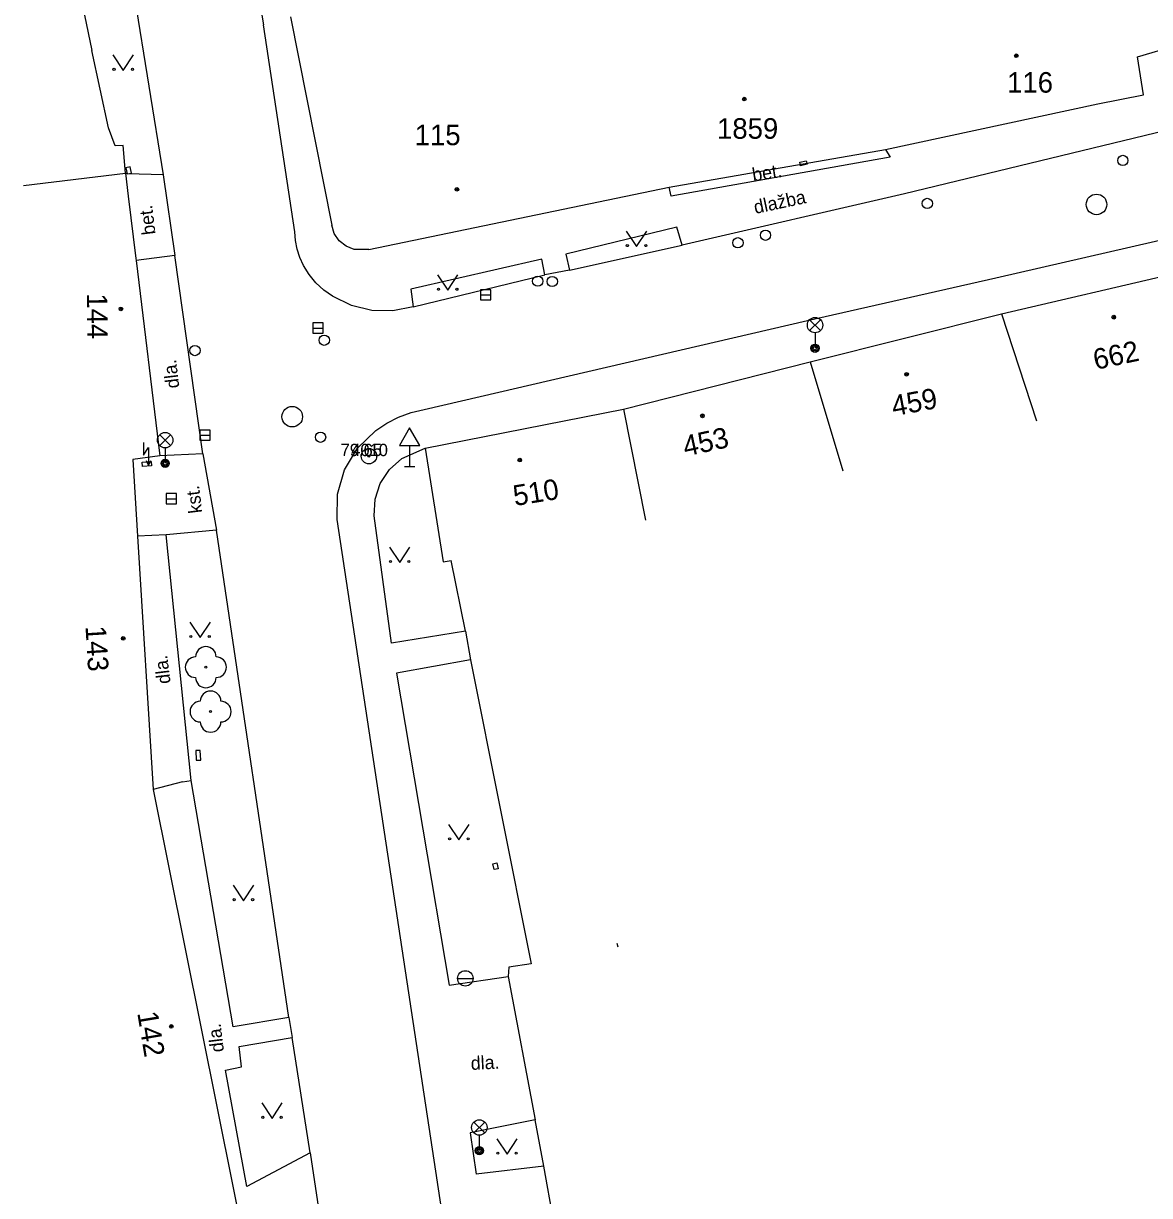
# Model space of a CAD drawing. Extents: x -539515 to -538098, y -1182060 to -1180157.
# Drawn here: x -538916.8 to -538862, y -1180452.2 to -1180395.2 of the extents above; entities that cross this region are included whole.
import ezdxf

# ---------------------------------------------------------------- set-up
doc = ezdxf.new("R2010")
doc.units = 0
for name, color, linetype in [('Vrstva 10', 7, 'Continuous'), ('Vrstva 11', 7, 'Continuous'), ('Vrstva 21', 7, 'Continuous'), ('Vrstva 22', 7, 'Continuous'), ('Vrstva 23', 7, 'Continuous'), ('Vrstva 24', 7, 'Continuous'), ('Vrstva 27', 7, 'Continuous'), ('Vrstva 28', 7, 'Continuous'), ('Vrstva 33', 7, 'Continuous'), ('Vrstva 34', 7, 'Continuous'), ('Vrstva 35', 7, 'Continuous'), ('Vrstva 36', 7, 'Continuous'), ('Vrstva 39', 7, 'Continuous'), ('Vrstva 40', 7, 'Continuous'), ('Vrstva 47', 7, 'Continuous'), ('Vrstva 5', 7, 'Continuous'), ('Vrstva 7', 7, 'Continuous'), ('Vrstva 8', 7, 'Continuous')]:
    doc.layers.add(name, color=color, linetype=linetype)

msp = doc.modelspace()

# ---------------------------------------------------------------- linework, layer by layer
at = {"layer": 'Vrstva 10'}
for p, q in [((-538906.78, -1180385.367), (-538905.13, -1180395.289)), ((-538912.47, -1180387.44), (-538910, -1180402.59)), ((-538903.61, -1180405.352), (-538905.13, -1180395.289)), ((-538852.39, -1180398.289), (-538873.95, -1180403.508)), ((-538910, -1180402.59), (-538909.44, -1180406.51)), ((-538873.95, -1180403.508), (-538884.77, -1180406.008)), ((-538903.572, -1180405.777), (-538903.61, -1180405.352)), ((-538869.5, -1180407.602), (-538859.54, -1180405.297)), ((-538903.487, -1180406.196), (-538903.572, -1180405.777)), ((-538890.24, -1180407.227), (-538884.77, -1180406.008)), ((-538908.07, -1180416.16), (-538909.44, -1180406.51)), ((-538903.355, -1180406.603), (-538903.487, -1180406.196)), ((-538903.179, -1180406.992), (-538903.355, -1180406.603)), ((-538902.905, -1180407.434), (-538903.179, -1180406.992)), ((-538890.24, -1180407.227), (-538891.44, -1180407.453)), ((-538902.575, -1180407.836), (-538902.905, -1180407.434)), ((-538897.84, -1180409), (-538891.44, -1180407.453)), ((-538878.67, -1180409.672), (-538869.5, -1180407.602)), ((-538902.194, -1180408.191), (-538902.575, -1180407.836)), ((-538901.77, -1180408.492), (-538902.194, -1180408.191)), ((-538900.854, -1180408.943), (-538901.77, -1180408.492)), ((-538899.861, -1180409.184), (-538900.854, -1180408.943)), ((-538898.84, -1180409.204), (-538899.861, -1180409.184)), ((-538897.84, -1180409), (-538898.84, -1180409.204)), ((-538897.32, -1180414), (-538878.67, -1180409.672)), ((-538897.952, -1180414.145), (-538897.32, -1180414)), ((-538899.136, -1180414.664), (-538898.56, -1180414.367)), ((-538898.56, -1180414.367), (-538897.952, -1180414.145)), ((-538900.557, -1180415.884), (-538899.67, -1180415.031)), ((-538899.67, -1180415.031), (-538899.136, -1180414.664)), ((-538908.07, -1180416.16), (-538907.42, -1180419.87)), ((-538901.191, -1180416.938), (-538900.557, -1180415.884)), ((-538901.53, -1180418.121), (-538901.191, -1180416.938)), ((-538901.55, -1180419.352), (-538901.53, -1180418.121)), ((-538894.108, -1180468.448), (-538901.55, -1180419.352)), ((-538903.9, -1180443.58), (-538907.42, -1180419.87)), ((-538903.9, -1180443.58), (-538903.74, -1180444.55)), ((-538902.85, -1180450.17), (-538903.74, -1180444.55)), ((-538902.85, -1180450.17), (-538902.13, -1180454.97))]:
    msp.add_line(p, q, dxfattribs=at)
at = {"layer": 'Vrstva 11'}
for p, q in [((-538874.88, -1180401.344), (-538874.65, -1180401.72)), ((-538874.65, -1180401.72), (-538885.3, -1180403.63)), ((-538885.3, -1180403.63), (-538885.4, -1180403.188)), ((-538885.03, -1180405.133), (-538890.42, -1180406.438)), ((-538884.77, -1180406.008), (-538885.03, -1180405.133)), ((-538909.44, -1180406.51), (-538911.32, -1180406.76)), ((-538890.42, -1180406.438), (-538890.24, -1180407.227)), ((-538891.59, -1180406.688), (-538897.96, -1180408.148)), ((-538891.44, -1180407.453), (-538891.59, -1180406.688)), ((-538897.96, -1180408.148), (-538897.84, -1180409)), ((-538908.07, -1180416.16), (-538910.17, -1180416.258)), ((-538898.4, -1180416.383), (-538897.27, -1180415.891)), ((-538899.448, -1180417.597), (-538899.004, -1180416.921)), ((-538899.004, -1180416.921), (-538898.4, -1180416.383)), ((-538899.703, -1180418.364), (-538899.448, -1180417.597)), ((-538899.75, -1180419.172), (-538899.703, -1180418.364)), ((-538898.9, -1180425.367), (-538899.75, -1180419.172)), ((-538909.86, -1180420.1), (-538911.26, -1180420.17)), ((-538907.42, -1180419.87), (-538909.86, -1180420.1)), ((-538908.65, -1180432.05), (-538909.86, -1180420.1)), ((-538895.3, -1180424.789), (-538898.9, -1180425.367)), ((-538895.06, -1180426.18), (-538898.66, -1180426.828)), ((-538898.66, -1180426.828), (-538896.1, -1180442.01)), ((-538909.06, -1180432.11), (-538910.5, -1180432.492)), ((-538909.06, -1180432.11), (-538908.65, -1180432.05)), ((-538906.61, -1180444.04), (-538908.65, -1180432.05)), ((-538896.1, -1180442.01), (-538893.22, -1180441.59)), ((-538903.9, -1180443.58), (-538906.61, -1180444.04)), ((-538905.94, -1180451.81), (-538906.97, -1180446.15)), ((-538902.85, -1180450.17), (-538905.94, -1180451.81)), ((-538891.49, -1180450.82), (-538894.79, -1180451.2))]:
    msp.add_line(p, q, dxfattribs=at)
for points in [[(-538910, -1180402.59), (-538911.759, -1180402.542), (-538911.84, -1180402.508)], [(-538906.97, -1180446.15), (-538906.19, -1180445.99), (-538906.31, -1180445), (-538903.74, -1180444.55)], [(-538891.91, -1180448.57), (-538895.08, -1180449.19), (-538894.79, -1180451.2)]]:
    msp.add_lwpolyline(points, dxfattribs=at)
at = {"layer": 'Vrstva 21'}
for radius in [0.375, 0.05]:
    msp.add_circle((-538900, -1180416.27), radius, dxfattribs=at)
at = {"layer": 'Vrstva 22'}
for centre in [(-538907.93, -1180426.54), (-538907.7, -1180428.7)]:
    msp.add_circle(centre, 0.05, dxfattribs=at)
for centre, start, end in [((-538908.43, -1180426.54), 90, 270), ((-538907.93, -1180426.04), 0, 180), ((-538907.43, -1180426.54), 270, 90), ((-538907.93, -1180427.04), 180, 0), ((-538907.7, -1180428.2), 0, 180), ((-538908.2, -1180428.7), 90, 270), ((-538907.2, -1180428.7), 270, 90), ((-538907.7, -1180429.2), 180, 0)]:
    msp.add_arc(centre, 0.5, start, end, dxfattribs=at)
at = {"layer": 'Vrstva 24'}
for p, q in [((-538910.97, -1180415.604), (-538910.97, -1180416.231)), ((-538910.97, -1180416.231), (-538910.72, -1180415.855)), ((-538910.72, -1180415.855), (-538910.72, -1180416.73)), ((-538910.829, -1180416.485), (-538910.72, -1180416.73)), ((-538910.72, -1180416.73), (-538910.609, -1180416.485))]:
    msp.add_line(p, q, dxfattribs=at)
for points in [[(-538879.044, -1180401.975), (-538878.724, -1180401.895), (-538878.68, -1180402.07), (-538879, -1180402.15), (-538879.044, -1180401.975)], [(-538911.61, -1180402.2), (-538911.819, -1180402.242), (-538911.759, -1180402.542), (-538911.55, -1180402.5), (-538911.61, -1180402.2)], [(-538911.01, -1180416.77), (-538911.024, -1180416.562), (-538910.595, -1180416.532), (-538910.58, -1180416.74), (-538911.01, -1180416.77)], [(-538908.42, -1180430.6), (-538908.4, -1180431.069), (-538908.18, -1180431.06), (-538908.2, -1180430.59), (-538908.42, -1180430.6)], [(-538893.97, -1180436.11), (-538893.78, -1180436.062), (-538893.71, -1180436.342), (-538893.9, -1180436.39), (-538893.97, -1180436.11)]]:
    msp.add_lwpolyline(points, dxfattribs=at)
at = {"layer": 'Vrstva 27'}
for p, q in [((-538894.57, -1180408.422), (-538894.07, -1180408.422)), ((-538902.72, -1180410.04), (-538902.22, -1180410.04)), ((-538908.22, -1180415.25), (-538907.72, -1180415.25)), ((-538909.86, -1180418.34), (-538909.36, -1180418.34))]:
    msp.add_line(p, q, dxfattribs=at)
for points in [[(-538894.57, -1180408.672), (-538894.07, -1180408.672), (-538894.07, -1180408.172), (-538894.57, -1180408.172)], [(-538902.72, -1180410.29), (-538902.22, -1180410.29), (-538902.22, -1180409.79), (-538902.72, -1180409.79)], [(-538908.22, -1180415.5), (-538907.72, -1180415.5), (-538907.72, -1180415), (-538908.22, -1180415)], [(-538909.86, -1180418.59), (-538909.36, -1180418.59), (-538909.36, -1180418.09), (-538909.86, -1180418.09)]]:
    msp.add_lwpolyline(points, close=True, dxfattribs=at)
for centre in [(-538864.61, -1180404.023), (-538903.73, -1180414.352)]:
    msp.add_circle(centre, 0.5, dxfattribs=at)
at = {"layer": 'Vrstva 28'}
for centre in [(-538863.33, -1180401.883), (-538872.84, -1180403.977), (-538880.71, -1180405.523), (-538882.05, -1180405.891), (-538891.79, -1180407.758), (-538891.08, -1180407.773), (-538902.17, -1180410.633), (-538908.46, -1180411.133), (-538902.35, -1180415.352)]:
    msp.add_circle(centre, 0.25, dxfattribs=at)
at = {"layer": 'Vrstva 33'}
for p, q in [((-538878.564, -1180410.161), (-538878.036, -1180409.631)), ((-538878.564, -1180409.631), (-538878.036, -1180410.161)), ((-538878.3, -1180410.27), (-538878.3, -1180411.02)), ((-538910.174, -1180415.761), (-538909.646, -1180415.231)), ((-538910.174, -1180415.231), (-538909.646, -1180415.761)), ((-538909.91, -1180415.87), (-538909.91, -1180416.62)), ((-538894.894, -1180449.201), (-538894.366, -1180448.671)), ((-538894.894, -1180448.671), (-538894.366, -1180449.201)), ((-538894.63, -1180449.31), (-538894.63, -1180450.06))]:
    msp.add_line(p, q, dxfattribs=at)
for centre, radius in [((-538878.3, -1180409.896), 0.375), ((-538878.3, -1180411.021), 0.2), ((-538878.3, -1180411.021), 0.145), ((-538878.3, -1180411.021), 0.0876), ((-538909.91, -1180415.496), 0.375), ((-538909.91, -1180416.621), 0.2), ((-538909.91, -1180416.621), 0.145), ((-538909.91, -1180416.621), 0.0876), ((-538894.63, -1180448.936), 0.375), ((-538894.63, -1180450.061), 0.2), ((-538894.63, -1180450.061), 0.145), ((-538894.63, -1180450.061), 0.0876)]:
    msp.add_circle(centre, radius, dxfattribs=at)
at = {"layer": 'Vrstva 34'}
for p, q in [((-538898.019, -1180415.752), (-538898.019, -1180416.77)), ((-538898.269, -1180416.77), (-538897.769, -1180416.77))]:
    msp.add_line(p, q, dxfattribs=at)
msp.add_lwpolyline([(-538898.519, -1180415.752), (-538897.519, -1180415.752), (-538898.019, -1180414.886)], close=True, dxfattribs=at)
at = {"layer": 'Vrstva 35'}
msp.add_line((-538895.685, -1180441.68), (-538894.935, -1180441.68), dxfattribs=at)
msp.add_circle((-538895.31, -1180441.68), 0.375, dxfattribs=at)
at = {"layer": 'Vrstva 36'}
for points in [[(-538912.448, -1180396.75), (-538911.948, -1180397.5), (-538911.448, -1180396.75)], [(-538887.481, -1180405.328), (-538886.981, -1180406.078), (-538886.481, -1180405.328)], [(-538896.667, -1180407.453), (-538896.167, -1180408.203), (-538895.667, -1180407.453)], [(-538899.003, -1180420.695), (-538898.503, -1180421.445), (-538898.003, -1180420.695)], [(-538908.713, -1180424.351), (-538908.213, -1180425.101), (-538907.713, -1180424.351)], [(-538896.123, -1180434.188), (-538895.623, -1180434.938), (-538895.123, -1180434.188)], [(-538906.603, -1180437.151), (-538906.103, -1180437.901), (-538905.603, -1180437.151)], [(-538905.213, -1180447.741), (-538904.713, -1180448.491), (-538904.213, -1180447.741)], [(-538893.783, -1180449.481), (-538893.283, -1180450.231), (-538892.783, -1180449.481)]]:
    msp.add_lwpolyline(points, dxfattribs=at)
for centre in [(-538912.398, -1180397.45), (-538911.499, -1180397.45), (-538887.431, -1180406.028), (-538886.532, -1180406.028), (-538896.617, -1180408.153), (-538895.718, -1180408.153), (-538898.953, -1180421.395), (-538898.054, -1180421.395), (-538908.663, -1180425.051), (-538907.764, -1180425.051), (-538896.073, -1180434.888), (-538895.174, -1180434.888), (-538906.553, -1180437.851), (-538905.654, -1180437.851), (-538905.163, -1180448.441), (-538904.264, -1180448.441), (-538893.733, -1180450.181), (-538892.834, -1180450.181)]:
    msp.add_circle(centre, 0.05, dxfattribs=at)
at = {"layer": 'Vrstva 39'}
for centre, radius in [((-538868.51, -1180396.79), 0.09), ((-538868.51, -1180396.79), 0.0398), ((-538881.74, -1180398.9), 0.09), ((-538881.74, -1180398.9), 0.0398), ((-538895.72, -1180403.29), 0.09), ((-538895.72, -1180403.29), 0.0398), ((-538912.06, -1180409.11), 0.09), ((-538912.06, -1180409.11), 0.0398), ((-538863.77, -1180409.51), 0.09), ((-538863.77, -1180409.51), 0.0398), ((-538873.85, -1180412.29), 0.09), ((-538873.85, -1180412.29), 0.0398), ((-538883.78, -1180414.31), 0.09), ((-538883.78, -1180414.31), 0.0398), ((-538892.66, -1180416.46), 0.09), ((-538892.66, -1180416.46), 0.0398), ((-538911.95, -1180425.14), 0.09), ((-538911.95, -1180425.14), 0.0398), ((-538909.61, -1180444.02), 0.09), ((-538909.61, -1180444.02), 0.0398)]:
    msp.add_circle(centre, radius, dxfattribs=at)
at = {"layer": 'Vrstva 5'}
for p, q in [((-538903.82, -1180394.891), (-538901.81, -1180405.031)), ((-538862.62, -1180396.84), (-538858.99, -1180395.76)), ((-538862.32, -1180398.7), (-538862.62, -1180396.84)), ((-538874.88, -1180401.344), (-538864.54, -1180399.13)), ((-538864.54, -1180399.13), (-538862.32, -1180398.7)), ((-538885.4, -1180403.188), (-538874.88, -1180401.344)), ((-538916.803, -1180403.111), (-538911.84, -1180402.508)), ((-538911.84, -1180402.508), (-538911.705, -1180403.619)), ((-538900.01, -1180406.211), (-538885.4, -1180403.188)), ((-538911.705, -1180403.619), (-538911.336, -1180406.654)), ((-538901.684, -1180405.439), (-538901.81, -1180405.031)), ((-538901.443, -1180405.792), (-538901.684, -1180405.439)), ((-538901.108, -1180406.057), (-538901.443, -1180405.792)), ((-538900.71, -1180406.211), (-538901.108, -1180406.057)), ((-538900.01, -1180406.211), (-538900.71, -1180406.211)), ((-538869.23, -1180409.344), (-538859.34, -1180407.031)), ((-538878.54, -1180411.688), (-538869.23, -1180409.344)), ((-538869.23, -1180409.344), (-538867.53, -1180414.56)), ((-538887.61, -1180413.992), (-538878.54, -1180411.688)), ((-538878.54, -1180411.688), (-538876.95, -1180416.99)), ((-538897.27, -1180415.891), (-538887.61, -1180413.992)), ((-538887.61, -1180413.992), (-538886.54, -1180419.379)), ((-538910.17, -1180416.258), (-538911.49, -1180416.438)), ((-538897.27, -1180415.891), (-538896.39, -1180421.406)), ((-538896.39, -1180421.406), (-538895.995, -1180421.344)), ((-538895.3, -1180424.789), (-538895.995, -1180421.344)), ((-538895.3, -1180424.789), (-538895.06, -1180426.18)), ((-538895.06, -1180426.18), (-538892.1, -1180440.97)), ((-538887.88, -1180440.16), (-538887.92, -1180439.98)), ((-538892.1, -1180440.97), (-538893.2, -1180441.14)), ((-538891.49, -1180450.82), (-538891.91, -1180448.57)), ((-538891.02, -1180453.45), (-538891.49, -1180450.82))]:
    msp.add_line(p, q, dxfattribs=at)
for points in [[(-538911.336, -1180406.654), (-538911.32, -1180406.76), (-538910.17, -1180416.258)], [(-538911.49, -1180416.438), (-538911.26, -1180420.17), (-538910.5, -1180432.492)], [(-538910.5, -1180432.492), (-538905.82, -1180455.74), (-538905.74, -1180456.133)], [(-538893.2, -1180441.14), (-538893.22, -1180441.59), (-538891.91, -1180448.57)]]:
    msp.add_lwpolyline(points, dxfattribs=at)
at = {"layer": 'Vrstva 7'}
msp.add_line((-538915.03, -1180389.15), (-538913.47, -1180396.53), dxfattribs=at)
msp.add_lwpolyline([(-538911.84, -1180402.508), (-538911.96, -1180401.15), (-538912.35, -1180401.17)], dxfattribs=at)
at = {"layer": 'Vrstva 8'}
msp.add_lwpolyline([(-538912.35, -1180401.17), (-538912.66, -1180400.29), (-538913.47, -1180396.53)], dxfattribs=at)

# ---------------------------------------------------------------- texts
at = {"layer": 'Vrstva 22'}
msp.add_text('79.65', height=0.6, dxfattribs=at).set_placement((-538901.376, -1180416.27))
at = {"layer": 'Vrstva 23'}
msp.add_text('4010', height=0.6, dxfattribs=at).set_placement((-538900.86, -1180416.27))
at = {"layer": 'Vrstva 40'}
for s, rotation, p in [('bet.', 8.988, (-538881.305, -1180402.911)), ('dlažba', 12.0465, (-538881.205, -1180404.488)), ('bet.', 96.9727, (-538910.374, -1180405.465)), ('dla.', 96.9727, (-538909.214, -1180412.935)), ('kst.', 96.9727, (-538908.104, -1180419.015)), ('dla.', 96.9727, (-538909.644, -1180427.315)), ('dla.', 96.9727, (-538907.044, -1180445.235)), ('dla.', 2.7878, (-538895.033, -1180446.135))]:
    msp.add_text(s, height=0.65, rotation=rotation, dxfattribs=at).set_placement(p)
at = {"layer": 'Vrstva 47'}
for s, p in [('116', (-538868.956, -1180398.586)), ('1859', (-538883.066, -1180400.828)), ('115', (-538897.772, -1180401.141))]:
    msp.add_text(s, height=1, dxfattribs=at).set_placement(p)
for s, rotation, p in [('144', 270.5984, (-538913.721, -1180408.352)), ('662', 12.0452, (-538864.654, -1180412.078)), ('459', 10.6676, (-538874.479, -1180414.334)), ('453', 12.26, (-538884.609, -1180416.294)), ('510', 9.1215, (-538892.904, -1180418.699)), ('143', 273.5191, (-538913.788, -1180424.549)), ('142', 279.5223, (-538911.271, -1180443.36))]:
    msp.add_text(s, height=1, rotation=rotation, dxfattribs=at).set_placement(p)

doc.saveas('drawing.dxf')
